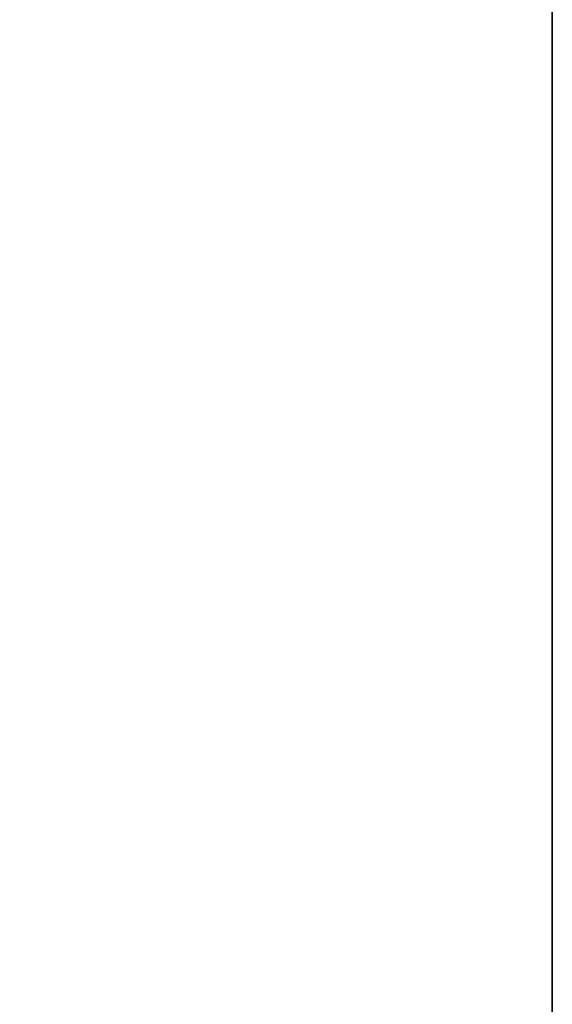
# Model space of a CAD drawing. Header units: metres. Extents: x 209747 to 209830, y 1182430 to 1182564.
# Tile 347 of 656: x 209752.1383 to 209752.1726, y 1182480.0098 to 1182480.0732. Entities that reach past the tile are written whole.
import ezdxf

# ---------------------------------------------------------------- set-up
doc = ezdxf.new("R2010")
doc.units = ezdxf.units.M
doc.header["$MEASUREMENT"] = 0
doc.linetypes.add('DGN Style 2', pattern=[15.036391, 9.021834, -6.014556])
doc.layers.get('0').update_dxf_attribs({"color": 254})

# ---------------------------------------------------------------- blocks, each defined once
blk = doc.blocks.new('*U2')
at = {"color": 3, "linetype": 'Continuous'}
blk.add_line((1.275, -18.961845), (1.275, -19.063337), dxfattribs=at)
blk = doc.blocks.new('*U3')
at = {"color": 3, "linetype": 'Continuous'}
for p, q in [((1.275, -18.907761), (1.275, -19.006777)), ((1.275, -19.006777), (1.275, -19.105791))]:
    blk.add_line(p, q, dxfattribs=at)
blk = doc.blocks.new('*U4')
at = {"color": 3, "linetype": 'Continuous'}
blk.add_line((1.275, -18.966094), (1.275, -19.065078), dxfattribs=at)
blk = doc.blocks.new('*U5')
at = {"color": 3, "linetype": 'Continuous'}
blk.add_line((1.275, -18.986629), (1.275, -19.085734), dxfattribs=at)
blk = doc.blocks.new('*U6')
at = {"color": 3, "linetype": 'Continuous'}
for p, q in [((1.275, -18.948106), (1.275, -19.047345)), ((1.275, -19.047345), (1.275, -19.146585))]:
    blk.add_line(p, q, dxfattribs=at)
blk = doc.blocks.new('*U7')
at = {"color": 3, "linetype": 'Continuous'}
blk.add_line((1.275, -18.976601), (1.275, -19.075828), dxfattribs=at)
blk = doc.blocks.new('*U8')
at = {"color": 3, "linetype": 'Continuous'}
blk.add_line((1.275, -18.95581), (1.275, -19.055113), dxfattribs=at)
blk = doc.blocks.new('*U9')
at = {"color": 3, "linetype": 'Continuous'}
for p, q in [((1.275, -18.888038), (1.275, -18.989418)), ((1.275, -18.989418), (1.275, -19.090836))]:
    blk.add_line(p, q, dxfattribs=at)
blk = doc.blocks.new('ATTEMP_2')
at = {"color": 254, "flags": 128}
blk.add_lwpolyline([(0, 1.275), (-13.6, 1.275), (-13.6, -1.275), (0, -1.275), (0, 1.275), (0, 1.275)], dxfattribs=at)
blk = doc.blocks.new('ATTEMP_1')
at = {"color": 254, "rotation": 90}
blk.add_blockref('ATTEMP_2', (0, -18.11), dxfattribs=at)
blk = doc.blocks.new('ATTEMP')
at = {"color": 3, "linetype": 'Continuous'}
for name in ['*U9', '*U8', '*U7', '*U6', '*U3', '*U5', '*U4', '*U2']:
    blk.add_blockref(name, (-10.48, 0), dxfattribs=at)
at = {"color": 254}
blk.add_blockref('ATTEMP_1', (-10.48, 0), dxfattribs=at)

msp = doc.modelspace()

# ---------------------------------------------------------------- block references
at = {"color": 1, "linetype": 'DGN Style 2'}
msp.add_blockref('ATTEMP', (209761.377561, 1182499.061067), dxfattribs=at)

doc.saveas('drawing.dxf')
